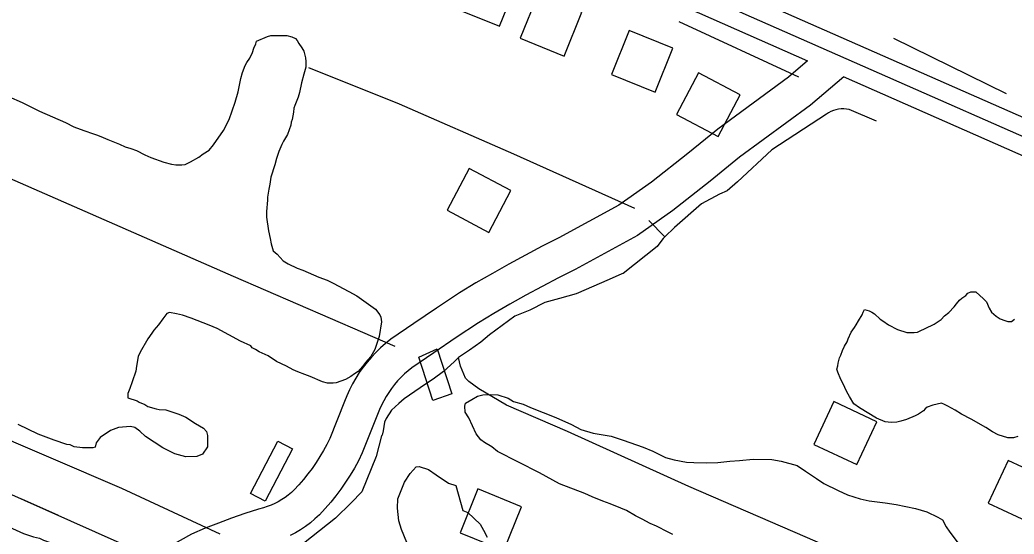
# Model space of a CAD drawing. Extents: x 3297735 to 3335592, y 670436 to 695807.
# Drawn here: x 3303312 to 3304154, y 685627 to 686062 of the extents above; entities that cross this region are included whole.
import ezdxf

# ---------------------------------------------------------------- set-up
doc = ezdxf.new("R2010")
doc.units = 0
for name, color, linetype in [('V-BLDG-OTLN', 7, 'Continuous'), ('V-BRDG-OTLN', 7, 'Continuous'), ('V-ROAD-CNTR', 7, 'Continuous'), ('V-SITE-VEGE', 7, 'Continuous'), ('V-TOPO-SHOR', 7, 'Continuous'), ('V-UTIL-LINE', 7, 'Continuous')]:
    doc.layers.add(name, color=color, linetype=linetype)

msp = doc.modelspace()

# ---------------------------------------------------------------- linework, layer by layer
at = {"layer": 'V-BLDG-OTLN'}
for points in [[(3303733.38, 686094.04), (3303696.3, 686109.05), (3303681.29, 686071.97), (3303718.36, 686056.96)], [(3303788.09, 686068.81), (3303751.02, 686083.83), (3303736, 686046.75), (3303773.08, 686031.74)], [(3303865.34, 686038.28), (3303828.26, 686053.3), (3303813.25, 686016.22), (3303850.32, 686001.21)], [(3303903.59, 685963.59), (3303922.33, 685998.93), (3303886.99, 686017.67), (3303868.25, 685982.33)], [(3303709.38, 685882.49), (3303728.12, 685917.82), (3303692.79, 685936.57), (3303674.04, 685901.23)], [(3304020.89, 685685.98), (3304037.85, 685722.2), (3304001.62, 685739.16), (3303984.66, 685702.94)], [(3303507.58, 685661.45), (3303530.76, 685705.75), (3303543.17, 685699.26), (3303519.98, 685654.96)], [(3304168.52, 685636.26), (3304185.48, 685672.48), (3304149.25, 685689.44), (3304132.29, 685653.21)], [(3303685.04, 685628.21), (3303722.09, 685613.14), (3303737.16, 685650.19), (3303700.11, 685665.26)]]:
    msp.add_lwpolyline(points, close=True, dxfattribs=at)
at = {"layer": 'V-BRDG-OTLN'}
msp.add_lwpolyline([(3303665.58, 685783.97), (3303678.08, 685745.65), (3303661.99, 685740.08), (3303650.08, 685776.85)], close=True, dxfattribs=at)
at = {"layer": 'V-ROAD-CNTR'}
for points in [[(3303364.2, 686303.82), (3303893.59, 686081.74), (3304334.77, 685887.54), (3304441.93, 685845.56), (3304466.97, 685843.74), (3304487.97, 685848.02), (3304508.75, 685853.64), (3304527.89, 685865.33), (3304546.59, 685876.76), (3304564, 685892.72), (3304576.42, 685911.54), (3304588.43, 685937.78), (3304788.02, 686380.78), (3304959.22, 686766.85), (3305153.85, 687208.3), (3305193.83, 687307.25)], [(3303370, 686317.65), (3303899.51, 686095.53), (3304340.53, 685901.39), (3304445.29, 685860.36), (3304466, 685858.85), (3304484.52, 685862.62), (3304502.77, 685867.55), (3304520.06, 685878.13), (3304537.52, 685888.8), (3304552.5, 685902.53), (3304563.26, 685918.83), (3304574.77, 685943.98), (3304774.32, 686386.9), (3304945.5, 686772.92), (3305140.03, 687214.13), (3305179.92, 687312.87)], [(3303358.4, 686289.99), (3303887.67, 686067.96), (3303979.15, 686027.69)], [(3303979.35, 686027.6), (3303963.1, 686013.85), (3303903.29, 685969.81), (3303878.03, 685949.34), (3303847.09, 685924.91), (3303819.52, 685905.36), (3303768.68, 685877.74), (3303754.67, 685870.66), (3303740.47, 685863.22), (3303726.38, 685855.59), (3303712.39, 685847.76), (3303698.52, 685839.73), (3303684.54, 685831.38), (3303665, 685818.36), (3303645.83, 685805.36), (3303626.4, 685791.95), (3303621.94, 685788.42), (3303617.74, 685784.76), (3303613.73, 685780.9), (3303609.91, 685776.86), (3303606.29, 685772.64), (3303602.87, 685768.25), (3303599.66, 685763.7), (3303596.69, 685759), (3303593.93, 685754.17), (3303591.41, 685749.21), (3303589.13, 685744.13), (3303587.24, 685739.31), (3303574.82, 685707.97), (3303572.32, 685702.99), (3303569.46, 685697.75), (3303566.41, 685692.62), (3303563.18, 685687.6), (3303559.78, 685682.7), (3303556.2, 685677.92), (3303552.45, 685673.27), (3303548.54, 685668.76), (3303544.65, 685664.57), (3303542.23, 685662.3), (3303539.62, 685660.11), (3303536.89, 685658.07), (3303534.05, 685656.18), (3303531.11, 685654.45), (3303528.08, 685652.88), (3303524.97, 685651.48), (3303521.79, 685650.26), (3303518.54, 685649.21), (3303514.44, 685648.14), (3303502.84, 685644.41), (3303491.56, 685640.51), (3303480.37, 685636.37), (3303469.26, 685631.99), (3303457.57, 685627.09), (3303441.06, 685617.67)], [(3304009.88, 686014.14), (3303981.7, 685990.29), (3303921.64, 685946.07), (3303896.77, 685925.91), (3303865.08, 685900.89), (3303835.41, 685879.85), (3303782.61, 685851.16), (3303768.4, 685843.98), (3303754.57, 685836.74), (3303740.85, 685829.31), (3303727.24, 685821.69), (3303713.73, 685813.87), (3303700.56, 685806), (3303681.74, 685793.46), (3303662.76, 685780.6), (3303644.25, 685767.82), (3303641.12, 685765.34), (3303638.01, 685762.63), (3303635.04, 685759.77), (3303632.2, 685756.77), (3303629.52, 685753.64), (3303626.98, 685750.39), (3303624.61, 685747.02), (3303622.4, 685743.53), (3303620.35, 685739.94), (3303618.49, 685736.27), (3303616.8, 685732.51), (3303615.15, 685728.3), (3303602.23, 685695.7), (3303598.9, 685689.06), (3303595.52, 685682.89), (3303591.93, 685676.84), (3303588.12, 685670.92), (3303584.11, 685665.14), (3303579.89, 685659.51), (3303575.48, 685654.03), (3303570.87, 685648.71), (3303565.91, 685643.38), (3303562.14, 685639.85), (3303558.26, 685636.59), (3303554.21, 685633.56), (3303549.99, 685630.75), (3303545.62, 685628.18), (3303541.12, 685625.85)], [(3304009.41, 686014.37), (3304329.01, 685873.69), (3304366.65, 685858.94)]]:
    msp.add_lwpolyline(points, dxfattribs=at)
at = {"layer": 'V-SITE-VEGE'}
for p, q in [((3303512.07, 686042.21), (3303512.79, 686044.33)), ((3303512.79, 686044.33), (3303522.04, 686048.18)), ((3303522.04, 686048.18), (3303524.89, 686049.23)), ((3303524.89, 686049.23), (3303538.37, 686049.14)), ((3303538.37, 686049.14), (3303542.62, 686048.05)), ((3303542.62, 686048.05), (3303545.8, 686046.61)), ((3303545.8, 686046.61), (3303547.21, 686044.83)), ((3303547.21, 686044.83), (3303548.62, 686042.33)), ((3303509.18, 686034.78), (3303510.27, 686038.32)), ((3303510.27, 686038.32), (3303512.07, 686042.21)), ((3303548.62, 686042.33), (3303551.08, 686038.77)), ((3303551.08, 686038.77), (3303552.83, 686035.92)), ((3303552.83, 686035.92), (3303554.21, 686030.23)), ((3303504.51, 686026.29), (3303507.02, 686029.83)), ((3303507.02, 686029.83), (3303509.18, 686034.78)), ((3303554.21, 686030.23), (3303554.55, 686027.04)), ((3303500.91, 686017.8), (3303503.08, 686023.82)), ((3303503.08, 686023.82), (3303504.51, 686026.29)), ((3303554.52, 686022.43), (3303552.71, 686016.41)), ((3303554.55, 686027.04), (3303554.52, 686022.43)), ((3303497.26, 686001.5), (3303499.46, 686012.84)), ((3303499.46, 686012.84), (3303500.91, 686017.8)), ((3303552.71, 686016.41), (3303550.88, 686008.96)), ((3303550.88, 686008.96), (3303549.06, 686000.82)), ((3303302.8, 685997.43), (3303314.12, 685992.39)), ((3303494.72, 685992.65), (3303497.26, 686001.5)), ((3303547.97, 685996.92), (3303545.08, 685989.84)), ((3303549.06, 686000.82), (3303547.97, 685996.92)), ((3303314.12, 685992.39), (3303328.98, 685985.2)), ((3303328.98, 685985.2), (3303339.94, 685980.16)), ((3303489.66, 685978.14), (3303494.72, 685992.65)), ((3303544.36, 685987.72), (3303543.98, 685984.17)), ((3303545.08, 685989.84), (3303544.36, 685987.72)), ((3303339.94, 685980.16), (3303350.91, 685975.48)), ((3303484.63, 685968.59), (3303489.66, 685978.14)), ((3303542.88, 685978.15), (3303542.15, 685975.67)), ((3303543.98, 685984.17), (3303542.88, 685978.15)), ((3303350.91, 685975.48), (3303357.98, 685971.89)), ((3303357.98, 685971.89), (3303366.48, 685968.64)), ((3303366.48, 685968.64), (3303374.62, 685965.75)), ((3303476.39, 685956.58), (3303484.63, 685968.59)), ((3303541.78, 685973.19), (3303538.9, 685965.4)), ((3303542.15, 685975.67), (3303541.78, 685973.19)), ((3303374.62, 685965.75), (3303378.16, 685964.66)), ((3303378.16, 685964.66), (3303382.76, 685962.86)), ((3303382.76, 685962.86), (3303386.65, 685961.06)), ((3303386.65, 685961.06), (3303396.56, 685957.09)), ((3303538.9, 685965.4), (3303535.67, 685959.75)), ((3303396.56, 685957.09), (3303401.52, 685954.93)), ((3303401.52, 685954.93), (3303406.12, 685953.48)), ((3303406.12, 685953.48), (3303411.07, 685951.68)), ((3303411.07, 685951.68), (3303418.15, 685948.08)), ((3303467.47, 685948.83), (3303472.46, 685951.99)), ((3303472.46, 685951.99), (3303476.39, 685956.58)), ((3303534.23, 685956.91), (3303531.71, 685950.9)), ((3303535.67, 685959.75), (3303534.23, 685956.91)), ((3303418.15, 685948.08), (3303423.1, 685945.92)), ((3303423.1, 685945.92), (3303434.08, 685941.95)), ((3303456.79, 685942.16), (3303463.91, 685946.02)), ((3303463.91, 685946.02), (3303467.47, 685948.83)), ((3303529.54, 685944.88), (3303528.08, 685939.57)), ((3303531.71, 685950.9), (3303529.54, 685944.88)), ((3303434.08, 685941.95), (3303440.81, 685940.13)), ((3303440.81, 685940.13), (3303444.35, 685939.75)), ((3303444.35, 685939.75), (3303449.32, 685939.72)), ((3303449.32, 685939.72), (3303452.16, 685940.06)), ((3303452.16, 685940.06), (3303456.79, 685942.16)), ((3303528.08, 685939.57), (3303524.83, 685929.3)), ((3303524.83, 685929.3), (3303524.08, 685923.27)), ((3303522.98, 685919.02), (3303521.88, 685912.29)), ((3303524.08, 685923.27), (3303522.98, 685919.02)), ((3303521.86, 685909.81), (3303521.09, 685900.23)), ((3303521.88, 685912.29), (3303521.86, 685909.81)), ((3303521.09, 685900.23), (3303521.06, 685895.26)), ((3303521.06, 685895.26), (3303522.76, 685883.9)), ((3303522.76, 685883.9), (3303524.13, 685877.15)), ((3303524.13, 685877.15), (3303525.17, 685872.89)), ((3303525.17, 685872.89), (3303526.91, 685866.84)), ((3303526.91, 685866.84), (3303530.08, 685863.98)), ((3303530.08, 685863.98), (3303535.37, 685858.27)), ((3303535.37, 685858.27), (3303539.61, 685855.76)), ((3303539.61, 685855.76), (3303547.04, 685852.16)), ((3303547.04, 685852.16), (3303551.99, 685850.36)), ((3303551.99, 685850.36), (3303565.44, 685844.6)), ((3303565.44, 685844.6), (3303572.52, 685842.07)), ((3303572.52, 685842.07), (3303578.18, 685839.19)), ((3303578.18, 685839.19), (3303585.96, 685834.88)), ((3303585.96, 685834.88), (3303590.91, 685832.37)), ((3303590.91, 685832.37), (3303597.62, 685828.78)), ((3303597.62, 685828.78), (3303613.52, 685817.32)), ((3303613.52, 685817.32), (3303617.04, 685812.69)), ((3303433.22, 685809.25), (3303429.64, 685804.31)), ((3303436.8, 685813.84), (3303433.22, 685809.25)), ((3303438.93, 685814.54), (3303436.8, 685813.84)), ((3303444.96, 685813.44), (3303438.93, 685814.54)), ((3303449.92, 685812.34), (3303444.96, 685813.44)), ((3303457.35, 685809.81), (3303449.92, 685812.34)), ((3303472.57, 685804.03), (3303457.35, 685809.81)), ((3303617.04, 685812.69), (3303618.09, 685810.55)), ((3303618.09, 685810.55), (3303618.42, 685806.64)), ((3303429.64, 685804.31), (3303425.71, 685799.72)), ((3303476.11, 685802.59), (3303472.57, 685804.03)), ((3303479.29, 685801.15), (3303476.11, 685802.59)), ((3303499.1, 685790.38), (3303479.29, 685801.15)), ((3303618.42, 685806.64), (3303616.56, 685794.24)), ((3303420.7, 685792.3), (3303414.24, 685780.99)), ((3303423.92, 685797.25), (3303420.7, 685792.3)), ((3303425.71, 685799.72), (3303423.92, 685797.25)), ((3303616.56, 685794.24), (3303613.67, 685785.74)), ((3303507.94, 685786.42), (3303499.1, 685790.38)), ((3303508.99, 685784.64), (3303507.94, 685786.42)), ((3303511.82, 685783.2), (3303508.99, 685784.64)), ((3303515, 685781.41), (3303511.82, 685783.2)), ((3303612.94, 685783.26), (3303609.36, 685777.25)), ((3303613.67, 685785.74), (3303612.94, 685783.26)), ((3303412.44, 685777.45), (3303410.97, 685769.3)), ((3303414.24, 685780.99), (3303412.44, 685777.45)), ((3303522.43, 685777.81), (3303515, 685781.41)), ((3303529.5, 685773.15), (3303522.43, 685777.81)), ((3303609.36, 685777.25), (3303605.07, 685772.31)), ((3303410.97, 685769.3), (3303410.58, 685765.05)), ((3303537.99, 685769.2), (3303529.5, 685773.15)), ((3303543.65, 685765.97), (3303537.99, 685769.2)), ((3303602.56, 685768.78), (3303598.63, 685764.55)), ((3303605.07, 685772.31), (3303602.56, 685768.78)), ((3303410.58, 685765.05), (3303407.33, 685755.84)), ((3303547.54, 685764.52), (3303543.65, 685765.97)), ((3303553.55, 685762), (3303547.54, 685764.52)), ((3303558.16, 685760.55), (3303553.55, 685762)), ((3303568.42, 685755.87), (3303558.16, 685760.55)), ((3303587.94, 685757.88), (3303580.12, 685755.09)), ((3303592.57, 685760.33), (3303587.94, 685757.88)), ((3303595.78, 685762.79), (3303592.57, 685760.33)), ((3303598.63, 685764.55), (3303595.78, 685762.79)), ((3303405.52, 685750.18), (3303403.72, 685745.93)), ((3303407.33, 685755.84), (3303405.52, 685750.18)), ((3303572.67, 685754.78), (3303568.42, 685755.87)), ((3303577.63, 685754.75), (3303572.67, 685754.78)), ((3303580.12, 685755.09), (3303577.63, 685754.75)), ((3303403.72, 685745.93), (3303403.7, 685742.38)), ((3303403.7, 685742.38), (3303411.49, 685739.85)), ((3303411.49, 685739.85), (3303413.25, 685738.78)), ((3303413.25, 685738.78), (3303418.21, 685736.62)), ((3303418.21, 685736.62), (3303420.68, 685735.18)), ((3303420.68, 685735.18), (3303427.77, 685733)), ((3303427.77, 685733), (3303430.25, 685732.63)), ((3303430.25, 685732.63), (3303435.92, 685732.24)), ((3303435.92, 685732.24), (3303446.9, 685728.62)), ((3303446.9, 685728.62), (3303452.91, 685726.1)), ((3303452.91, 685726.1), (3303461.04, 685720.73)), ((3303327.93, 685711.65), (3303310.95, 685719.92)), ((3303395.73, 685717.24), (3303388.97, 685714.8)), ((3303406.03, 685718.24), (3303395.73, 685717.24)), ((3303409.57, 685717.16), (3303406.03, 685718.24)), ((3303413.81, 685714.29), (3303409.57, 685717.16)), ((3303461.04, 685720.73), (3303467.75, 685716.78)), ((3303467.75, 685716.78), (3303470.22, 685713.93)), ((3303341.38, 685706.59), (3303327.93, 685711.65)), ((3303380.42, 685708.83), (3303376.84, 685704.24)), ((3303388.97, 685714.8), (3303380.42, 685708.83)), ((3303418.74, 685709.65), (3303413.81, 685714.29)), ((3303433.23, 685699.97), (3303418.74, 685709.65)), ((3303470.22, 685713.93), (3303471.26, 685710.37)), ((3303471.26, 685710.37), (3303471.2, 685700.79)), ((3303352, 685702.98), (3303341.38, 685706.59)), ((3303354.83, 685702.61), (3303352, 685702.98)), ((3303358.37, 685700.81), (3303354.83, 685702.61)), ((3303365.46, 685700.05), (3303358.37, 685700.81)), ((3303373.98, 685700), (3303365.46, 685700.05)), ((3303376.11, 685700.7), (3303373.98, 685700)), ((3303376.84, 685704.24), (3303376.11, 685700.7)), ((3303443.49, 685694.94), (3303433.23, 685699.97)), ((3303471.2, 685700.79), (3303466.9, 685694.79)), ((3303452.7, 685692.4), (3303443.49, 685694.94)), ((3303462.28, 685692.69), (3303452.7, 685692.4)), ((3303466.9, 685694.79), (3303462.28, 685692.69))]:
    msp.add_line(p, q, dxfattribs=at)
for points in [[(3304157.46, 685709.51), (3304153.55, 685708.47), (3304148.94, 685708.5), (3304140.79, 685711.04), (3304135.84, 685713.55), (3304130.19, 685717.13), (3304117.81, 685724.31), (3304109.68, 685728.62), (3304104.38, 685731.85), (3304098.02, 685735.44), (3304095.19, 685736.87), (3304092.71, 685737.95), (3304085.25, 685736.23), (3304080.62, 685734.48), (3304078.84, 685733.08), (3304077.41, 685731.31), (3304073.14, 685728.5), (3304070.29, 685727.1), (3304063.17, 685723.95), (3304058.2, 685722.57), (3304055, 685721.88), (3304050.03, 685721.55), (3304045.06, 685721.94), (3304037.63, 685725.18), (3304023.14, 685733.79), (3304018.55, 685737.37), (3304014.69, 685743.43), (3304012.58, 685747.34), (3304009.08, 685754.81), (3304007.33, 685758.02), (3304004.89, 685764.07), (3304004.19, 685766.56), (3304004.92, 685769.39), (3304005.29, 685771.87), (3304006.38, 685776.12), (3304007.46, 685778.6), (3304008.91, 685782.49), (3304010.7, 685786.03), (3304012.86, 685789.92), (3304013.58, 685792.39), (3304016.1, 685798.06), (3304018.97, 685801.94), (3304020.4, 685804.06), (3304022.55, 685807.59), (3304025.42, 685812.54), (3304026.5, 685815.02), (3304027.58, 685817.14), (3304031.48, 685816.05), (3304033.6, 685814.97), (3304036.07, 685813.54), (3304040.66, 685808.9), (3304043.13, 685807.46), (3304047.72, 685804.24), (3304055.5, 685800.29), (3304063.29, 685797.75), (3304069.68, 685797.71), (3304072.52, 685798.05), (3304081.06, 685802.25), (3304084.26, 685803.65), (3304086.4, 685804.7), (3304092.45, 685808.57), (3304095.31, 685811.74), (3304098.88, 685814.55), (3304103.52, 685819.49), (3304105.31, 685821.96), (3304107.82, 685825.14), (3304109.96, 685826.9), (3304113.17, 685829.01), (3304114.95, 685831.13), (3304117.44, 685832.18), (3304121.7, 685832.15), (3304128.4, 685826.07), (3304130.87, 685823.57), (3304132.96, 685818.24), (3304135.08, 685815.03), (3304138.95, 685811.45), (3304142.49, 685809.31), (3304146.38, 685807.86), (3304148.86, 685807.14), (3304152.06, 685807.11), (3304154.55, 685808.88)], [(3303865.19, 685626.75), (3303861.18, 685628.59), (3303851.38, 685633.66), (3303846.03, 685635.97), (3303839.35, 685639.64), (3303833.56, 685642.41), (3303826, 685646.99), (3303821.09, 685648.84), (3303812.17, 685652.55), (3303805.92, 685654.87), (3303797, 685658.57), (3303790.77, 685661.34), (3303769.35, 685669.69), (3303752.44, 685678.88), (3303716.8, 685696.83), (3303711.92, 685700.93), (3303705.69, 685704.59), (3303702.58, 685706.88), (3303698.61, 685711.86), (3303692.51, 685725.39), (3303689.44, 685730.36), (3303689.06, 685735.3), (3303689.54, 685737.98), (3303694.96, 685741.05), (3303699.92, 685743.68), (3303704.42, 685744.96), (3303711.15, 685745.32), (3303716.98, 685744.8), (3303725.91, 685741.99), (3303730.35, 685739.24), (3303738.39, 685736.9), (3303744.63, 685734.13), (3303766.05, 685725.78), (3303779.42, 685719.78), (3303787.44, 685715.64), (3303797.7, 685712.37), (3303812.92, 685709.93), (3303823.19, 685706.66), (3303840.14, 685700.6), (3303848.17, 685697.36), (3303858.86, 685691.85), (3303866.46, 685689.95), (3303876.74, 685688.03), (3303883.02, 685687.5), (3303893.77, 685687.36), (3303903.19, 685687.68), (3303913.52, 685688.89), (3303921.6, 685689.24), (3303933.27, 685690.43), (3303948.96, 685690.23), (3303957.01, 685688.78), (3303970.41, 685685.02), (3303977.52, 685680.44), (3303986.86, 685674.04), (3303993.08, 685669.93), (3304005.11, 685663.94), (3304013.13, 685660.25), (3304023.85, 685656.97), (3304031.44, 685655.08), (3304044.88, 685653.56), (3304054.27, 685652.09), (3304070.82, 685648.74), (3304080.2, 685645.93), (3304089.55, 685641.33), (3304093.56, 685639.03), (3304096.62, 685633.16), (3304099.7, 685628.64), (3304107.63, 685618.22)], [(3303639.92, 685619.88), (3303635.38, 685630.9), (3303633.3, 685638.37), (3303631.95, 685649.02), (3303632.36, 685656.83), (3303638.12, 685670.98), (3303642.78, 685678.4), (3303647.79, 685684.05), (3303650.27, 685684.39), (3303658.42, 685681.85), (3303664.77, 685677.19), (3303675.37, 685670.03), (3303681.39, 685668.22), (3303687.29, 685646.89), (3303691.54, 685645.44), (3303702.12, 685635.44), (3303704.92, 685630.46), (3303708.08, 685624.41)], [(3303293.39, 685637.36), (3303315.32, 685627.64), (3303323.82, 685624.75), (3303328.78, 685623.65), (3303332.32, 685621.85), (3303344.35, 685617.52), (3303352.84, 685613.92), (3303358.85, 685610.68), (3303369.81, 685604.23), (3303376.17, 685599.22), (3303381.8, 685593.15)]]:
    msp.add_lwpolyline(points, dxfattribs=at)
at = {"layer": 'V-TOPO-SHOR'}
for p, q in [((3303870.15, 686061), (3303971.55, 686014.19)), ((3304147.84, 685999.76), (3304052.42, 686046.47)), ((3303845.02, 685892.58), (3303858.35, 685878.67))]:
    msp.add_line(p, q, dxfattribs=at)
for points in [[(3301853.52, 686333.45), (3302047, 686249.66), (3302290.27, 686144.82), (3302553.08, 686031.84), (3302796.34, 685927), (3303092.87, 685796.89), (3303398.29, 685665.83), (3303481.58, 685627.35)], [(3302502.87, 686271.01), (3302591.27, 686233.21), (3302740.66, 686168.43), (3302858.23, 686118.04), (3303035.89, 686038.89), (3303227.75, 685961.42), (3303492.92, 685845.37), (3303629.94, 685785.99)], [(3303556.79, 686022.18), (3303633.61, 685991.3), (3303730.37, 685948.83), (3303832.67, 685902.92)], [(3304037.73, 685976.59), (3304014.45, 685986.42), (3304012.24, 685986.8), (3304009.99, 685986.97), (3304007.75, 685986.93), (3304005.51, 685986.68), (3304003.31, 685986.23), (3304001.16, 685985.57), (3303999.07, 685984.72), (3303997.08, 685983.68), (3303995.19, 685982.45), (3303949.17, 685952.46), (3303919.93, 685925.23), (3303911.29, 685917.51), (3303904.72, 685914.69), (3303889.53, 685906.6), (3303866.48, 685886.7), (3303858.35, 685878.67), (3303857.01, 685877.34), (3303853.3, 685872.46), (3303852.06, 685870.42), (3303823.26, 685847.69), (3303822.03, 685847.29), (3303811.36, 685842.45), (3303783.45, 685830.35), (3303769.1, 685826.35), (3303756.81, 685823.15), (3303744.08, 685816.68), (3303731.36, 685811.45), (3303709.98, 685795.62), (3303702.57, 685789.53), (3303693.11, 685782.64), (3303683.66, 685776.56), (3303679.95, 685772.9), (3303670.9, 685764.77), (3303662.26, 685758.28), (3303655.69, 685753.82), (3303637.6, 685741.66), (3303633.07, 685737.6), (3303626.9, 685731.91), (3303622.35, 685724.98), (3303621.1, 685721.71), (3303619.83, 685714.35), (3303618.98, 685710.68), (3303618.57, 685710.27), (3303613.96, 685692.7), (3303601.9, 685662.9), (3303592.84, 685653.55), (3303579.66, 685640.54), (3303552.51, 685619.02)], [(3304214.66, 685522.17), (3304158.95, 685548.78), (3304046.39, 685594.83), (3303878.75, 685667.21), (3303775.88, 685713.91), (3303724.32, 685736.2), (3303701.03, 685750.04), (3303692.34, 685756.24), (3303689.52, 685759.09), (3303685.34, 685769.27), (3303683.66, 685776.56)]]:
    msp.add_lwpolyline(points, dxfattribs=at)
at = {"layer": 'V-UTIL-LINE'}
for points in [[(3301855.85, 686290.92), (3302508.08, 686015.91), (3303718.5, 685476.34), (3304541.77, 685139.21), (3305359.13, 684778.4), (3306932.01, 684054.09), (3307414.95, 683680.48), (3308058.55, 683385.58), (3308857.4, 683018.65), (3310271.9, 682456.02)], [(3303313.67, 685656.8), (3303344.72, 685642.96)]]:
    msp.add_lwpolyline(points, dxfattribs=at)

doc.saveas('drawing.dxf')
